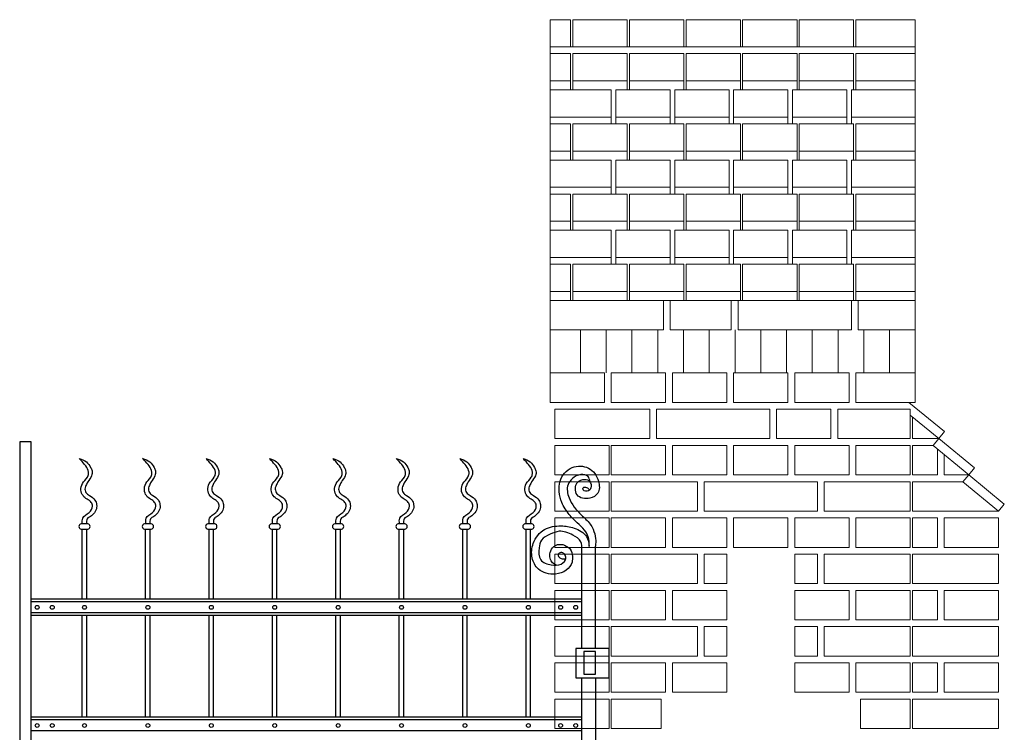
# Model space of a CAD drawing. Header units: millimetres. Extents: x 6567289036 to 6568990308, y 5976640423 to 5977332400.
# Tile 310 of 334: x 6568941256 to 6568943430, y 5976947176 to 5976948750. Entities that reach past the tile are written whole.
import ezdxf

# ---------------------------------------------------------------- set-up
doc = ezdxf.new("R2010")
doc.units = ezdxf.units.MM
doc.layers.add('INWENTARYZACJA', color=7, linetype='Continuous', lineweight=13)

# ---------------------------------------------------------------- blocks, each defined once
blk = doc.blocks.new('A$C69A255E0')
for p, q in [((-4545.6, 2928.1), (-4570.6, 2928.1)), ((-4570.6, 2928.1), (-4570.6, 0)), ((-4545.6, 0), (-4545.6, 2928.1)), ((-4420, 2747), (-4435, 2747)), ((-4280, 2747), (-4295, 2747)), ((-4140, 2747), (-4155, 2747)), ((-4000, 2747), (-4015, 2747)), ((-3860, 2747), (-3875, 2747)), ((-3720, 2747), (-3735, 2747)), ((-3580, 2747), (-3595, 2747)), ((-3440, 2747), (-3455, 2747)), ((-4435, 2735), (-4420, 2735)), ((-4432.5, 2580.7), (-4432.5, 2735)), ((-4422.5, 2580.7), (-4422.5, 2735)), ((-4295, 2735), (-4280, 2735)), ((-4292.5, 2580.7), (-4292.5, 2735)), ((-4282.5, 2580.7), (-4282.5, 2735)), ((-4155, 2735), (-4140, 2735)), ((-4152.5, 2580.7), (-4152.5, 2735)), ((-4142.5, 2580.7), (-4142.5, 2735)), ((-4015, 2735), (-4000, 2735)), ((-4012.5, 2580.7), (-4012.5, 2735)), ((-4002.5, 2580.7), (-4002.5, 2735)), ((-3875, 2735), (-3860, 2735)), ((-3872.5, 2580.7), (-3872.5, 2735)), ((-3862.5, 2580.7), (-3862.5, 2735)), ((-3735, 2735), (-3720, 2735)), ((-3732.5, 2580.7), (-3732.5, 2735)), ((-3722.5, 2580.7), (-3722.5, 2735)), ((-3595, 2735), (-3580, 2735)), ((-3592.5, 2580.7), (-3592.5, 2735)), ((-3582.5, 2580.7), (-3582.5, 2735)), ((-3455, 2735), (-3440, 2735)), ((-3452.5, 2580.7), (-3452.5, 2735)), ((-3442.5, 2580.7), (-3442.5, 2735)), ((-3299.4, 2471.3), (-3299.4, 2697.7)), ((-3329.4, 2471.3), (-3329.4, 2690.1)), ((-3329.4, 2580.7), (-4545.6, 2580.7)), ((-3329.4, 2574.7), (-4545.6, 2574.7)), ((-3329.4, 2550.5), (-4545.6, 2550.5)), ((-3329.4, 2544.5), (-4545.6, 2544.5)), ((-4432.5, 2319.8), (-4432.5, 2544.5)), ((-4422.5, 2319.8), (-4422.5, 2544.5)), ((-4292.5, 2319.8), (-4292.5, 2544.5)), ((-4282.5, 2319.8), (-4282.5, 2544.5)), ((-4152.5, 2319.8), (-4152.5, 2544.5)), ((-4142.5, 2319.8), (-4142.5, 2544.5)), ((-4012.5, 2319.8), (-4012.5, 2544.5)), ((-4002.5, 2319.8), (-4002.5, 2544.5)), ((-3872.5, 2319.8), (-3872.5, 2544.5)), ((-3862.5, 2319.8), (-3862.5, 2544.5)), ((-3732.5, 2319.8), (-3732.5, 2544.5)), ((-3722.5, 2319.8), (-3722.5, 2544.5)), ((-3592.5, 2319.8), (-3592.5, 2544.5)), ((-3582.5, 2319.8), (-3582.5, 2544.5)), ((-3452.5, 2319.8), (-3452.5, 2544.5)), ((-3442.5, 2319.8), (-3442.5, 2544.5)), ((-3342.4, 2471.3), (-3342.4, 2406.8)), ((-3299.4, 2471.3), (-3329.4, 2471.3)), ((-3325, 2465.1), (-3325, 2415.1)), ((-3299.4, 2465.1), (-3325, 2465.1)), ((-3269.4, 2471.3), (-3299.4, 2471.3)), ((-3299.4, 2415.1), (-3299.4, 2465.1)), ((-3269.4, 2406.8), (-3269.4, 2471.3)), ((-3325, 2415.1), (-3299.4, 2415.1)), ((-3342.4, 2406.8), (-3329.4, 2406.8)), ((-3329.4, 2406.8), (-3299.4, 2406.8)), ((-3329.4, 0), (-3329.4, 2406.8)), ((-3299.4, 2406.8), (-3299.4, 0)), ((-3299.4, 2406.8), (-3269.4, 2406.8)), ((-3329.4, 2319.8), (-4545.6, 2319.8)), ((-3329.4, 2313.8), (-4545.6, 2313.8)), ((-3329.4, 2289.6), (-4545.6, 2289.6))]:
    blk.add_line(p, q)
blk.add_lwpolyline([(-3329.4, 2471.3), (-3342.4, 2471.3)])
for centre in [(-4532, 2562.6), (-4498.7, 2562.6), (-4427.5, 2562.6), (-4287.5, 2562.6), (-4147.5, 2562.6), (-4007.5, 2562.6), (-3867.5, 2562.6), (-3727.5, 2562.6), (-3587.5, 2562.6), (-3447.5, 2562.6), (-3376.3, 2562.6), (-3343, 2562.6), (-4532, 2301.7), (-4498.7, 2301.7), (-4427.5, 2301.7), (-4287.5, 2301.7), (-4147.5, 2301.7), (-4007.5, 2301.7), (-3867.5, 2301.7), (-3727.5, 2301.7), (-3587.5, 2301.7), (-3447.5, 2301.7), (-3376.3, 2301.7), (-3343, 2301.7)]:
    blk.add_circle(centre, 4.25)
for centre, start, end in [((-4433.9, 2741), 100.1273, 259.8727), ((-4421.1, 2741), 280.1273, 79.8727), ((-4293.9, 2741), 100.1273, 259.8727), ((-4281.1, 2741), 280.1273, 79.8727), ((-4153.9, 2741), 100.1273, 259.8727), ((-4141.1, 2741), 280.1273, 79.8727), ((-4013.9, 2741), 100.1273, 259.8727), ((-4001.1, 2741), 280.1273, 79.8727), ((-3873.9, 2741), 100.1273, 259.8727), ((-3861.1, 2741), 280.1273, 79.8727), ((-3733.9, 2741), 100.1273, 259.8727), ((-3721.1, 2741), 280.1273, 79.8727), ((-3593.9, 2741), 100.1273, 259.8727), ((-3581.1, 2741), 280.1273, 79.8727), ((-3453.9, 2741), 100.1273, 259.8727), ((-3441.1, 2741), 280.1273, 79.8727)]:
    blk.add_arc(centre, 6.09, start, end)
for points in [[(-4432.1, 2747), (-4431.4, 2759.3), (-4417.2, 2772.2), (-4410, 2785.8), (-4412.6, 2794.2), (-4421.7, 2801.3), (-4430.8, 2809.1), (-4435.3, 2821.4), (-4432.1, 2835.6), (-4421.1, 2849.9), (-4418.5, 2857.6), (-4422.4, 2871.2), (-4432.7, 2884.2), (-4439.2, 2891.3)], [(-4292.1, 2747), (-4291.4, 2759.3), (-4277.2, 2772.2), (-4270, 2785.8), (-4272.6, 2794.2), (-4281.7, 2801.3), (-4290.8, 2809.1), (-4295.3, 2821.4), (-4292.1, 2835.6), (-4281.1, 2849.9), (-4278.5, 2857.6), (-4282.4, 2871.2), (-4292.7, 2884.2), (-4299.2, 2891.3)], [(-4152.1, 2747), (-4151.4, 2759.3), (-4137.2, 2772.2), (-4130, 2785.8), (-4132.6, 2794.2), (-4141.7, 2801.3), (-4150.8, 2809.1), (-4155.3, 2821.4), (-4152.1, 2835.6), (-4141.1, 2849.9), (-4138.5, 2857.6), (-4142.4, 2871.2), (-4152.7, 2884.2), (-4159.2, 2891.3)], [(-4012.1, 2747), (-4011.4, 2759.3), (-3997.2, 2772.2), (-3990, 2785.8), (-3992.6, 2794.2), (-4001.7, 2801.3), (-4010.8, 2809.1), (-4015.3, 2821.4), (-4012.1, 2835.6), (-4001.1, 2849.9), (-3998.5, 2857.6), (-4002.4, 2871.2), (-4012.7, 2884.2), (-4019.2, 2891.3)], [(-3872.1, 2747), (-3871.4, 2759.3), (-3857.2, 2772.2), (-3850, 2785.8), (-3852.6, 2794.2), (-3861.7, 2801.3), (-3870.8, 2809.1), (-3875.3, 2821.4), (-3872.1, 2835.6), (-3861.1, 2849.9), (-3858.5, 2857.6), (-3862.4, 2871.2), (-3872.7, 2884.2), (-3879.2, 2891.3)], [(-3732.1, 2747), (-3731.4, 2759.3), (-3717.2, 2772.2), (-3710, 2785.8), (-3712.6, 2794.2), (-3721.7, 2801.3), (-3730.8, 2809.1), (-3735.3, 2821.4), (-3732.1, 2835.6), (-3721.1, 2849.9), (-3718.5, 2857.6), (-3722.4, 2871.2), (-3732.7, 2884.2), (-3739.2, 2891.3)], [(-3592.1, 2747), (-3591.4, 2759.3), (-3577.2, 2772.2), (-3570, 2785.8), (-3572.6, 2794.2), (-3581.7, 2801.3), (-3590.8, 2809.1), (-3595.3, 2821.4), (-3592.1, 2835.6), (-3581.1, 2849.9), (-3578.5, 2857.6), (-3582.4, 2871.2), (-3592.7, 2884.2), (-3599.2, 2891.3)], [(-3452.1, 2747), (-3451.4, 2759.3), (-3437.2, 2772.2), (-3430, 2785.8), (-3432.6, 2794.2), (-3441.7, 2801.3), (-3450.8, 2809.1), (-3455.3, 2821.4), (-3452.1, 2835.6), (-3441.1, 2849.9), (-3438.5, 2857.6), (-3442.4, 2871.2), (-3452.7, 2884.2), (-3459.2, 2891.3)], [(-3313.1, 2697.1), (-3315.2, 2718), (-3323.3, 2732.9), (-3339.8, 2749), (-3357.1, 2767.5), (-3373.9, 2794.3), (-3379.5, 2818), (-3377.5, 2841.1), (-3350.7, 2871.1), (-3314.9, 2869.9), (-3292.7, 2841.3), (-3294.5, 2814.4), (-3311.9, 2803.7), (-3339.9, 2810.8), (-3343.5, 2825.5), (-3339.5, 2838.1), (-3322.5, 2844.9), (-3312.2, 2840.7), (-3309.4, 2826.2), (-3314.7, 2819.7), (-3326.7, 2822.2), (-3326.7, 2826.5), (-3319.3, 2827.2), (-3312.2, 2821.8)], [(-3311.4, 2839.8), (-3315.8, 2851.4), (-3331.9, 2855.5), (-3350.3, 2846.9), (-3360, 2833.4), (-3357.8, 2804.6), (-3330.4, 2766.3), (-3311.2, 2746.5), (-3304.7, 2735.3), (-3299.1, 2714.4), (-3299.4, 2697.7)], [(-3385.7, 2655.4), (-3394, 2661), (-3399.4, 2670.8), (-3399.4, 2683.8), (-3391.5, 2696.8), (-3379.9, 2701.6), (-3363.9, 2697.9), (-3354.9, 2690.9), (-3350.1, 2675.3), (-3351.2, 2662.3), (-3364.2, 2644.5), (-3387.6, 2636), (-3425.5, 2647.1), (-3439, 2671.7), (-3436.7, 2703.7), (-3411.7, 2734.6), (-3375.5, 2742.3), (-3346.3, 2737.6), (-3319, 2718.6), (-3313.1, 2697.1)], [(-3329.4, 2690.1), (-3331.8, 2707.3), (-3349.6, 2722.1), (-3379.3, 2730.4), (-3399.5, 2723.9), (-3418.5, 2710.8), (-3423.8, 2693.7), (-3420.2, 2667.6), (-3397.1, 2656.3), (-3375.1, 2658.1), (-3364.5, 2671.1), (-3368, 2680), (-3375.7, 2683.6), (-3381.7, 2678.8), (-3378.1, 2671.7), (-3366.8, 2669.9), (-3363.9, 2670.5)]]:
    blk.add_spline(points, degree=3)
for points in [[(-4439.2, 2891.3), (-4433.5, 2889.4), (-4422.7, 2885.7), (-4415, 2873.7), (-4409.8, 2863.2), (-4411.3, 2850.7), (-4419.8, 2841.9), (-4423.9, 2832.6), (-4427.3, 2825), (-4425.3, 2815.1), (-4414.7, 2808.5), (-4404.2, 2801.5), (-4399.9, 2788.7), (-4401.1, 2776.1), (-4409.5, 2766.8), (-4415.9, 2761.8), (-4421.1, 2759.6), (-4423.1, 2755.3), (-4423, 2750.7), (-4423, 2747.8), (-4423, 2747)], [(-4299.2, 2891.3), (-4293.5, 2889.4), (-4282.7, 2885.7), (-4275, 2873.7), (-4269.8, 2863.2), (-4271.3, 2850.7), (-4279.8, 2841.9), (-4283.9, 2832.6), (-4287.3, 2825), (-4285.3, 2815.1), (-4274.7, 2808.5), (-4264.2, 2801.5), (-4259.9, 2788.7), (-4261.1, 2776.1), (-4269.5, 2766.8), (-4275.9, 2761.8), (-4281.1, 2759.6), (-4283.1, 2755.3), (-4283, 2750.7), (-4283, 2747.8), (-4283, 2747)], [(-4159.2, 2891.3), (-4153.5, 2889.4), (-4142.7, 2885.7), (-4135, 2873.7), (-4129.8, 2863.2), (-4131.3, 2850.7), (-4139.8, 2841.9), (-4143.9, 2832.6), (-4147.3, 2825), (-4145.3, 2815.1), (-4134.7, 2808.5), (-4124.2, 2801.5), (-4119.9, 2788.7), (-4121.1, 2776.1), (-4129.5, 2766.8), (-4135.9, 2761.8), (-4141.1, 2759.6), (-4143.1, 2755.3), (-4143, 2750.7), (-4143, 2747.8), (-4143, 2747)], [(-4019.2, 2891.3), (-4013.5, 2889.4), (-4002.7, 2885.7), (-3995, 2873.7), (-3989.8, 2863.2), (-3991.3, 2850.7), (-3999.8, 2841.9), (-4003.9, 2832.6), (-4007.3, 2825), (-4005.3, 2815.1), (-3994.7, 2808.5), (-3984.2, 2801.5), (-3979.9, 2788.7), (-3981.1, 2776.1), (-3989.5, 2766.8), (-3995.9, 2761.8), (-4001.1, 2759.6), (-4003.1, 2755.3), (-4003, 2750.7), (-4003, 2747.8), (-4003, 2747)], [(-3879.2, 2891.3), (-3873.5, 2889.4), (-3862.7, 2885.7), (-3855, 2873.7), (-3849.8, 2863.2), (-3851.3, 2850.7), (-3859.8, 2841.9), (-3863.9, 2832.6), (-3867.3, 2825), (-3865.3, 2815.1), (-3854.7, 2808.5), (-3844.2, 2801.5), (-3839.9, 2788.7), (-3841.1, 2776.1), (-3849.5, 2766.8), (-3855.9, 2761.8), (-3861.1, 2759.6), (-3863.1, 2755.3), (-3863, 2750.7), (-3863, 2747.8), (-3863, 2747)], [(-3739.2, 2891.3), (-3733.5, 2889.4), (-3722.7, 2885.7), (-3715, 2873.7), (-3709.8, 2863.2), (-3711.3, 2850.7), (-3719.8, 2841.9), (-3723.9, 2832.6), (-3727.3, 2825), (-3725.3, 2815.1), (-3714.7, 2808.5), (-3704.2, 2801.5), (-3699.9, 2788.7), (-3701.1, 2776.1), (-3709.5, 2766.8), (-3715.9, 2761.8), (-3721.1, 2759.6), (-3723.1, 2755.3), (-3723, 2750.7), (-3723, 2747.8), (-3723, 2747)], [(-3599.2, 2891.3), (-3593.5, 2889.4), (-3582.7, 2885.7), (-3575, 2873.7), (-3569.8, 2863.2), (-3571.3, 2850.7), (-3579.8, 2841.9), (-3583.9, 2832.6), (-3587.3, 2825), (-3585.3, 2815.1), (-3574.7, 2808.5), (-3564.2, 2801.5), (-3559.9, 2788.7), (-3561.1, 2776.1), (-3569.5, 2766.8), (-3575.9, 2761.8), (-3581.1, 2759.6), (-3583.1, 2755.3), (-3583, 2750.7), (-3583, 2747.8), (-3583, 2747)], [(-3459.2, 2891.3), (-3453.5, 2889.4), (-3442.7, 2885.7), (-3435, 2873.7), (-3429.8, 2863.2), (-3431.3, 2850.7), (-3439.8, 2841.9), (-3443.9, 2832.6), (-3447.3, 2825), (-3445.3, 2815.1), (-3434.7, 2808.5), (-3424.2, 2801.5), (-3419.9, 2788.7), (-3421.1, 2776.1), (-3429.5, 2766.8), (-3435.9, 2761.8), (-3441.1, 2759.6), (-3443.1, 2755.3), (-3443, 2750.7), (-3443, 2747.8), (-3443, 2747)]]:
    blk.add_open_spline(points, degree=3, knots=[0, 0, 0, 0, 17.470259, 33.081072, 41.058634, 52.341464, 68.027004, 76.568678, 82.769518, 92.906434, 103.214418, 119.012863, 129.583473, 142.175527, 154.943932, 165.579894, 166.72297, 171.54296, 178.2025, 180.477722, 180.477722, 180.477722, 180.477722])

msp = doc.modelspace()

# ---------------------------------------------------------------- linework, layer by layer
at = {"layer": 'INWENTARYZACJA'}
for p, q in [((6568943233.284422, 5976948749.54248), (6568943233.284422, 5976947969.54248)), ((6568942427.034422, 5976948129.54248), (6568942427.034422, 5976948689.54248)), ((6568943233.284422, 5976948689.54248), (6568942437.034422, 5976948689.54248)), ((6568942472.034422, 5976948614.54248), (6568942472.034422, 5976948594.54248)), ((6568942477.034422, 5976948614.54248), (6568942477.034422, 5976948594.54248)), ((6568942597.034422, 5976948614.54248), (6568942597.034422, 5976948594.54248)), ((6568942602.034422, 5976948614.54248), (6568942602.034422, 5976948594.54248)), ((6568942722.034422, 5976948614.54248), (6568942722.034422, 5976948594.54248)), ((6568942727.034422, 5976948614.54248), (6568942727.034422, 5976948594.54248)), ((6568942847.034422, 5976948614.54248), (6568942847.034422, 5976948594.54248)), ((6568942852.034422, 5976948614.54248), (6568942852.034422, 5976948594.54248)), ((6568942972.034422, 5976948614.54248), (6568942972.034422, 5976948594.54248)), ((6568942977.034422, 5976948614.54248), (6568942977.034422, 5976948594.54248)), ((6568943097.034422, 5976948614.54248), (6568943097.034422, 5976948594.54248)), ((6568943102.034422, 5976948614.54248), (6568943102.034422, 5976948594.54248)), ((6568942562.034422, 5976948534.54248), (6568942562.034422, 5976948519.54248)), ((6568942572.034422, 5976948534.54248), (6568942572.034422, 5976948519.54248)), ((6568942692.034422, 5976948534.54248), (6568942692.034422, 5976948519.54248)), ((6568942702.034422, 5976948534.54248), (6568942702.034422, 5976948519.54248)), ((6568942822.034422, 5976948534.54248), (6568942822.034422, 5976948519.54248)), ((6568942832.034422, 5976948534.54248), (6568942832.034422, 5976948519.54248)), ((6568942952.034422, 5976948534.54248), (6568942952.034422, 5976948519.54248)), ((6568942962.034422, 5976948534.54248), (6568942962.034422, 5976948519.54248)), ((6568943082.034422, 5976948534.54248), (6568943082.034422, 5976948519.54248)), ((6568943092.034422, 5976948534.54248), (6568943092.034422, 5976948519.54248)), ((6568942472.034422, 5976948459.54248), (6568942472.034422, 5976948439.54248)), ((6568942472.034422, 5976948459.54248), (6568942472.034422, 5976948439.54248)), ((6568942477.034422, 5976948459.54248), (6568942477.034422, 5976948439.54248)), ((6568942477.034422, 5976948459.54248), (6568942477.034422, 5976948439.54248)), ((6568942597.034422, 5976948459.54248), (6568942597.034422, 5976948439.54248)), ((6568942597.034422, 5976948459.54248), (6568942597.034422, 5976948439.54248)), ((6568942602.034422, 5976948459.54248), (6568942602.034422, 5976948439.54248)), ((6568942602.034422, 5976948459.54248), (6568942602.034422, 5976948439.54248)), ((6568942722.034422, 5976948459.54248), (6568942722.034422, 5976948439.54248)), ((6568942722.034422, 5976948459.54248), (6568942722.034422, 5976948439.54248)), ((6568942727.034422, 5976948459.54248), (6568942727.034422, 5976948439.54248)), ((6568942727.034422, 5976948459.54248), (6568942727.034422, 5976948439.54248)), ((6568942847.034422, 5976948459.54248), (6568942847.034422, 5976948439.54248)), ((6568942847.034422, 5976948459.54248), (6568942847.034422, 5976948439.54248)), ((6568942852.034422, 5976948459.54248), (6568942852.034422, 5976948439.54248)), ((6568942852.034422, 5976948459.54248), (6568942852.034422, 5976948439.54248)), ((6568942972.034422, 5976948459.54248), (6568942972.034422, 5976948439.54248)), ((6568942972.034422, 5976948459.54248), (6568942972.034422, 5976948439.54248)), ((6568942977.034422, 5976948459.54248), (6568942977.034422, 5976948439.54248)), ((6568942977.034422, 5976948459.54248), (6568942977.034422, 5976948439.54248)), ((6568943097.034422, 5976948459.54248), (6568943097.034422, 5976948439.54248)), ((6568943097.034422, 5976948459.54248), (6568943097.034422, 5976948439.54248)), ((6568943102.034422, 5976948459.54248), (6568943102.034422, 5976948439.54248)), ((6568943102.034422, 5976948459.54248), (6568943102.034422, 5976948439.54248)), ((6568942562.034422, 5976948379.54248), (6568942562.034422, 5976948364.54248)), ((6568942562.034422, 5976948379.54248), (6568942562.034422, 5976948364.54248)), ((6568942572.034422, 5976948379.54248), (6568942572.034422, 5976948364.54248)), ((6568942572.034422, 5976948379.54248), (6568942572.034422, 5976948364.54248)), ((6568942692.034422, 5976948379.54248), (6568942692.034422, 5976948364.54248)), ((6568942692.034422, 5976948379.54248), (6568942692.034422, 5976948364.54248)), ((6568942702.034422, 5976948379.54248), (6568942702.034422, 5976948364.54248)), ((6568942702.034422, 5976948379.54248), (6568942702.034422, 5976948364.54248)), ((6568942822.034422, 5976948379.54248), (6568942822.034422, 5976948364.54248)), ((6568942822.034422, 5976948379.54248), (6568942822.034422, 5976948364.54248)), ((6568942832.034422, 5976948379.54248), (6568942832.034422, 5976948364.54248)), ((6568942832.034422, 5976948379.54248), (6568942832.034422, 5976948364.54248)), ((6568942952.034422, 5976948379.54248), (6568942952.034422, 5976948364.54248)), ((6568942952.034422, 5976948379.54248), (6568942952.034422, 5976948364.54248)), ((6568942962.034422, 5976948379.54248), (6568942962.034422, 5976948364.54248)), ((6568942962.034422, 5976948379.54248), (6568942962.034422, 5976948364.54248)), ((6568943082.034422, 5976948379.54248), (6568943082.034422, 5976948364.54248)), ((6568943082.034422, 5976948379.54248), (6568943082.034422, 5976948364.54248)), ((6568943092.034422, 5976948379.54248), (6568943092.034422, 5976948364.54248)), ((6568943092.034422, 5976948379.54248), (6568943092.034422, 5976948364.54248)), ((6568942472.034422, 5976948304.54248), (6568942472.034422, 5976948284.54248)), ((6568942477.034422, 5976948304.54248), (6568942477.034422, 5976948284.54248)), ((6568942597.034422, 5976948304.54248), (6568942597.034422, 5976948284.54248)), ((6568942602.034422, 5976948304.54248), (6568942602.034422, 5976948284.54248)), ((6568942722.034422, 5976948304.54248), (6568942722.034422, 5976948284.54248)), ((6568942727.034422, 5976948304.54248), (6568942727.034422, 5976948284.54248)), ((6568942847.034422, 5976948304.54248), (6568942847.034422, 5976948284.54248)), ((6568942852.034422, 5976948304.54248), (6568942852.034422, 5976948284.54248)), ((6568942972.034422, 5976948304.54248), (6568942972.034422, 5976948284.54248)), ((6568942977.034422, 5976948304.54248), (6568942977.034422, 5976948284.54248)), ((6568943097.034422, 5976948304.54248), (6568943097.034422, 5976948284.54248)), ((6568943102.034422, 5976948304.54248), (6568943102.034422, 5976948284.54248)), ((6568942562.034422, 5976948224.54248), (6568942562.034422, 5976948209.54248)), ((6568942572.034422, 5976948224.54248), (6568942572.034422, 5976948209.54248)), ((6568942692.034422, 5976948224.54248), (6568942692.034422, 5976948209.54248)), ((6568942702.034422, 5976948224.54248), (6568942702.034422, 5976948209.54248)), ((6568942822.034422, 5976948224.54248), (6568942822.034422, 5976948209.54248)), ((6568942832.034422, 5976948224.54248), (6568942832.034422, 5976948209.54248)), ((6568942952.034422, 5976948224.54248), (6568942952.034422, 5976948209.54248)), ((6568942962.034422, 5976948224.54248), (6568942962.034422, 5976948209.54248)), ((6568943082.034422, 5976948224.54248), (6568943082.034422, 5976948209.54248)), ((6568943092.034422, 5976948224.54248), (6568943092.034422, 5976948209.54248)), ((6568942437.034422, 5976948129.54248), (6568943233.284422, 5976948129.54248)), ((6568942472.034422, 5976948149.54248), (6568942472.034422, 5976948129.54248)), ((6568942477.034422, 5976948149.54248), (6568942477.034422, 5976948129.54248)), ((6568942597.034422, 5976948149.54248), (6568942597.034422, 5976948129.54248)), ((6568942602.034422, 5976948149.54248), (6568942602.034422, 5976948129.54248)), ((6568942722.034422, 5976948149.54248), (6568942722.034422, 5976948129.54248)), ((6568942727.034422, 5976948149.54248), (6568942727.034422, 5976948129.54248)), ((6568942847.034422, 5976948149.54248), (6568942847.034422, 5976948129.54248)), ((6568942852.034422, 5976948149.54248), (6568942852.034422, 5976948129.54248)), ((6568942972.034422, 5976948149.54248), (6568942972.034422, 5976948129.54248)), ((6568942977.034422, 5976948149.54248), (6568942977.034422, 5976948129.54248)), ((6568943097.034422, 5976948149.54248), (6568943097.034422, 5976948129.54248)), ((6568943102.034422, 5976948149.54248), (6568943102.034422, 5976948129.54248)), ((6568942427.034422, 5976947969.54248), (6568942427.034422, 5976948064.54248)), ((6568942493.909422, 5976948064.54248), (6568942493.909422, 5976947969.54248)), ((6568942550.784422, 5976948064.54248), (6568942550.784422, 5976947969.54248)), ((6568942607.659422, 5976948064.54248), (6568942607.659422, 5976947969.54248)), ((6568942664.534422, 5976948064.54248), (6568942664.534422, 5976947969.54248)), ((6568942721.409422, 5976948064.54248), (6568942721.409422, 5976947969.54248)), ((6568942778.284422, 5976948064.54248), (6568942778.284422, 5976947969.54248)), ((6568942835.159422, 5976948064.54248), (6568942835.159422, 5976947969.54248)), ((6568942892.034422, 5976947969.54248), (6568942892.034422, 5976948064.54248)), ((6568942948.909422, 5976948064.54248), (6568942948.909422, 5976947969.54248)), ((6568943005.784422, 5976948064.54248), (6568943005.784422, 5976947969.54248)), ((6568943062.659422, 5976948064.54248), (6568943062.659422, 5976947969.54248)), ((6568943119.534422, 5976948064.54248), (6568943119.534422, 5976947969.54248)), ((6568943176.409422, 5976948064.54248), (6568943176.409422, 5976947969.54248)), ((6568943297.780746, 5976947840.003947), (6568943219.124409, 5976947904.54248)), ((6568943285.094413, 5976947824.54248), (6568943222.034422, 5976947876.284011)), ((6568943285.094413, 5976947824.54248), (6568943297.780746, 5976947840.003947)), ((6568943297.780746, 5976947840.003947), (6568943297.780746, 5976947840.003947)), ((6568943285.094413, 5976947824.54248), (6568943272.408081, 5976947809.081012)), ((6568943351.064418, 5976947744.54248), (6568943272.408081, 5976947809.081012)), ((6568943363.75075, 5976947760.003947), (6568943285.094413, 5976947824.54248)), ((6568943351.064418, 5976947744.54248), (6568943363.75075, 5976947760.003947)), ((6568943351.064418, 5976947744.54248), (6568943338.378085, 5976947729.081012)), ((6568943351.064418, 5976947744.54248), (6568943429.720754, 5976947680.003947)), ((6568943417.034422, 5976947664.54248), (6568943338.378085, 5976947729.081012)), ((6568943417.034422, 5976947664.54248), (6568943429.720754, 5976947680.003947))]:
    msp.add_line(p, q, dxfattribs=at)
for points in [[(6568942472.034422, 5976948689.54248), (6568942472.034422, 5976948749.54248), (6568942427.034422, 5976948749.54248), (6568942427.034422, 5976948689.54248), (6568942472.034422, 5976948689.54248)], [(6568942597.034422, 5976948689.54248), (6568942597.034422, 5976948749.54248), (6568942477.034422, 5976948749.54248), (6568942477.034422, 5976948689.54248), (6568942597.034422, 5976948689.54248)], [(6568942722.034422, 5976948689.54248), (6568942722.034422, 5976948749.54248), (6568942602.034422, 5976948749.54248), (6568942602.034422, 5976948689.54248), (6568942722.034422, 5976948689.54248)], [(6568942847.034422, 5976948689.54248), (6568942847.034422, 5976948749.54248), (6568942727.034422, 5976948749.54248), (6568942727.034422, 5976948689.54248), (6568942847.034422, 5976948689.54248)], [(6568942972.034422, 5976948689.54248), (6568942972.034422, 5976948749.54248), (6568942852.034422, 5976948749.54248), (6568942852.034422, 5976948689.54248), (6568942972.034422, 5976948689.54248)], [(6568943097.034422, 5976948689.54248), (6568943097.034422, 5976948749.54248), (6568942977.034422, 5976948749.54248), (6568942977.034422, 5976948689.54248), (6568943097.034422, 5976948689.54248)], [(6568943233.284422, 5976948689.54248), (6568943233.284422, 5976948749.54248), (6568943102.034422, 5976948749.54248), (6568943102.034422, 5976948689.54248), (6568943222.034422, 5976948689.54248)], [(6568942472.034422, 5976948614.54248), (6568942472.034422, 5976948674.54248), (6568942427.034422, 5976948674.54248), (6568942427.034422, 5976948614.54248), (6568942472.034422, 5976948614.54248)], [(6568942597.034422, 5976948614.54248), (6568942597.034422, 5976948674.54248), (6568942477.034422, 5976948674.54248), (6568942477.034422, 5976948614.54248), (6568942597.034422, 5976948614.54248)], [(6568942722.034422, 5976948614.54248), (6568942722.034422, 5976948674.54248), (6568942602.034422, 5976948674.54248), (6568942602.034422, 5976948614.54248), (6568942722.034422, 5976948614.54248)], [(6568942847.034422, 5976948614.54248), (6568942847.034422, 5976948674.54248), (6568942727.034422, 5976948674.54248), (6568942727.034422, 5976948614.54248), (6568942847.034422, 5976948614.54248)], [(6568942972.034422, 5976948614.54248), (6568942972.034422, 5976948674.54248), (6568942852.034422, 5976948674.54248), (6568942852.034422, 5976948614.54248), (6568942972.034422, 5976948614.54248)], [(6568943097.034422, 5976948614.54248), (6568943097.034422, 5976948674.54248), (6568942977.034422, 5976948674.54248), (6568942977.034422, 5976948614.54248), (6568943097.034422, 5976948614.54248)], [(6568943233.284422, 5976948614.54248), (6568943233.284422, 5976948674.54248), (6568943102.034422, 5976948674.54248), (6568943102.034422, 5976948614.54248), (6568943233.284422, 5976948614.54248)], [(6568942562.034422, 5976948534.54248), (6568942562.034422, 5976948594.54248), (6568942427.034422, 5976948594.54248), (6568942427.034422, 5976948534.54248), (6568942562.034422, 5976948534.54248)], [(6568942692.034422, 5976948534.54248), (6568942692.034422, 5976948594.54248), (6568942572.034422, 5976948594.54248), (6568942572.034422, 5976948534.54248), (6568942692.034422, 5976948534.54248)], [(6568942822.034422, 5976948534.54248), (6568942822.034422, 5976948594.54248), (6568942702.034422, 5976948594.54248), (6568942702.034422, 5976948534.54248), (6568942822.034422, 5976948534.54248)], [(6568942952.034422, 5976948534.54248), (6568942952.034422, 5976948594.54248), (6568942832.034422, 5976948594.54248), (6568942832.034422, 5976948534.54248), (6568942952.034422, 5976948534.54248)], [(6568943082.034422, 5976948534.54248), (6568943082.034422, 5976948594.54248), (6568942962.034422, 5976948594.54248), (6568942962.034422, 5976948534.54248), (6568943082.034422, 5976948534.54248)], [(6568943233.284422, 5976948534.54248), (6568943233.284422, 5976948594.54248), (6568943092.034422, 5976948594.54248), (6568943092.034422, 5976948534.54248), (6568943233.284422, 5976948534.54248)], [(6568942472.034422, 5976948459.54248), (6568942472.034422, 5976948519.54248), (6568942427.034422, 5976948519.54248), (6568942427.034422, 5976948459.54248), (6568942472.034422, 5976948459.54248)], [(6568942597.034422, 5976948459.54248), (6568942597.034422, 5976948519.54248), (6568942477.034422, 5976948519.54248), (6568942477.034422, 5976948459.54248), (6568942597.034422, 5976948459.54248)], [(6568942722.034422, 5976948459.54248), (6568942722.034422, 5976948519.54248), (6568942602.034422, 5976948519.54248), (6568942602.034422, 5976948459.54248), (6568942722.034422, 5976948459.54248)], [(6568942847.034422, 5976948459.54248), (6568942847.034422, 5976948519.54248), (6568942727.034422, 5976948519.54248), (6568942727.034422, 5976948459.54248), (6568942847.034422, 5976948459.54248)], [(6568942972.034422, 5976948459.54248), (6568942972.034422, 5976948519.54248), (6568942852.034422, 5976948519.54248), (6568942852.034422, 5976948459.54248), (6568942972.034422, 5976948459.54248)], [(6568943097.034422, 5976948459.54248), (6568943097.034422, 5976948519.54248), (6568942977.034422, 5976948519.54248), (6568942977.034422, 5976948459.54248), (6568943097.034422, 5976948459.54248)], [(6568943233.284422, 5976948459.54248), (6568943233.284422, 5976948519.54248), (6568943102.034422, 5976948519.54248), (6568943102.034422, 5976948459.54248), (6568943233.284422, 5976948459.54248)], [(6568942562.034422, 5976948379.54248), (6568942562.034422, 5976948439.54248), (6568942427.034422, 5976948439.54248), (6568942427.034422, 5976948379.54248), (6568942562.034422, 5976948379.54248)], [(6568942692.034422, 5976948379.54248), (6568942692.034422, 5976948439.54248), (6568942572.034422, 5976948439.54248), (6568942572.034422, 5976948379.54248), (6568942692.034422, 5976948379.54248)], [(6568942822.034422, 5976948379.54248), (6568942822.034422, 5976948439.54248), (6568942702.034422, 5976948439.54248), (6568942702.034422, 5976948379.54248), (6568942822.034422, 5976948379.54248)], [(6568942952.034422, 5976948379.54248), (6568942952.034422, 5976948439.54248), (6568942832.034422, 5976948439.54248), (6568942832.034422, 5976948379.54248), (6568942952.034422, 5976948379.54248)], [(6568943082.034422, 5976948379.54248), (6568943082.034422, 5976948439.54248), (6568942962.034422, 5976948439.54248), (6568942962.034422, 5976948379.54248), (6568943082.034422, 5976948379.54248)], [(6568943233.284422, 5976948379.54248), (6568943233.284422, 5976948439.54248), (6568943092.034422, 5976948439.54248), (6568943092.034422, 5976948379.54248), (6568943233.284422, 5976948379.54248)], [(6568942472.034422, 5976948304.54248), (6568942472.034422, 5976948364.54248), (6568942427.034422, 5976948364.54248), (6568942427.034422, 5976948304.54248), (6568942472.034422, 5976948304.54248)], [(6568942597.034422, 5976948304.54248), (6568942597.034422, 5976948364.54248), (6568942477.034422, 5976948364.54248), (6568942477.034422, 5976948304.54248), (6568942597.034422, 5976948304.54248)], [(6568942722.034422, 5976948304.54248), (6568942722.034422, 5976948364.54248), (6568942602.034422, 5976948364.54248), (6568942602.034422, 5976948304.54248), (6568942722.034422, 5976948304.54248)], [(6568942847.034422, 5976948304.54248), (6568942847.034422, 5976948364.54248), (6568942727.034422, 5976948364.54248), (6568942727.034422, 5976948304.54248), (6568942847.034422, 5976948304.54248)], [(6568942972.034422, 5976948304.54248), (6568942972.034422, 5976948364.54248), (6568942852.034422, 5976948364.54248), (6568942852.034422, 5976948304.54248), (6568942972.034422, 5976948304.54248)], [(6568943097.034422, 5976948304.54248), (6568943097.034422, 5976948364.54248), (6568942977.034422, 5976948364.54248), (6568942977.034422, 5976948304.54248), (6568943097.034422, 5976948304.54248)], [(6568943233.284422, 5976948304.54248), (6568943233.284422, 5976948364.54248), (6568943102.034422, 5976948364.54248), (6568943102.034422, 5976948304.54248), (6568943233.284422, 5976948304.54248)], [(6568942562.034422, 5976948224.54248), (6568942562.034422, 5976948284.54248), (6568942427.034422, 5976948284.54248), (6568942427.034422, 5976948224.54248), (6568942562.034422, 5976948224.54248)], [(6568942692.034422, 5976948224.54248), (6568942692.034422, 5976948284.54248), (6568942572.034422, 5976948284.54248), (6568942572.034422, 5976948224.54248), (6568942692.034422, 5976948224.54248)], [(6568942822.034422, 5976948224.54248), (6568942822.034422, 5976948284.54248), (6568942702.034422, 5976948284.54248), (6568942702.034422, 5976948224.54248), (6568942822.034422, 5976948224.54248)], [(6568942952.034422, 5976948224.54248), (6568942952.034422, 5976948284.54248), (6568942832.034422, 5976948284.54248), (6568942832.034422, 5976948224.54248), (6568942952.034422, 5976948224.54248)], [(6568943082.034422, 5976948224.54248), (6568943082.034422, 5976948284.54248), (6568942962.034422, 5976948284.54248), (6568942962.034422, 5976948224.54248), (6568943082.034422, 5976948224.54248)], [(6568943233.284422, 5976948224.54248), (6568943233.284422, 5976948284.54248), (6568943092.034422, 5976948284.54248), (6568943092.034422, 5976948224.54248), (6568943233.284422, 5976948224.54248)], [(6568942472.034422, 5976948149.54248), (6568942472.034422, 5976948209.54248), (6568942427.034422, 5976948209.54248), (6568942427.034422, 5976948149.54248), (6568942472.034422, 5976948149.54248)], [(6568942597.034422, 5976948149.54248), (6568942597.034422, 5976948209.54248), (6568942477.034422, 5976948209.54248), (6568942477.034422, 5976948149.54248), (6568942597.034422, 5976948149.54248)], [(6568942722.034422, 5976948149.54248), (6568942722.034422, 5976948209.54248), (6568942602.034422, 5976948209.54248), (6568942602.034422, 5976948149.54248), (6568942722.034422, 5976948149.54248)], [(6568942847.034422, 5976948149.54248), (6568942847.034422, 5976948209.54248), (6568942727.034422, 5976948209.54248), (6568942727.034422, 5976948149.54248), (6568942847.034422, 5976948149.54248)], [(6568942972.034422, 5976948149.54248), (6568942972.034422, 5976948209.54248), (6568942852.034422, 5976948209.54248), (6568942852.034422, 5976948149.54248), (6568942972.034422, 5976948149.54248)], [(6568943097.034422, 5976948149.54248), (6568943097.034422, 5976948209.54248), (6568942977.034422, 5976948209.54248), (6568942977.034422, 5976948149.54248), (6568943097.034422, 5976948149.54248)], [(6568943233.284422, 5976948149.54248), (6568943233.284422, 5976948209.54248), (6568943102.034422, 5976948209.54248), (6568943102.034422, 5976948149.54248), (6568943233.284422, 5976948149.54248)], [(6568942677.034422, 5976948064.54248), (6568942427.034422, 5976948064.54248), (6568942427.034422, 5976948129.54248), (6568942677.034422, 5976948129.54248), (6568942677.034422, 5976948064.54248)], [(6568942827.034422, 5976948064.54248), (6568942692.034422, 5976948064.54248), (6568942692.034422, 5976948129.54248), (6568942827.034422, 5976948129.54248), (6568942827.034422, 5976948064.54248)], [(6568943092.034422, 5976948064.54248), (6568942842.034422, 5976948064.54248), (6568942842.034422, 5976948129.54248), (6568943092.034422, 5976948129.54248), (6568943092.034422, 5976948064.54248)], [(6568943233.284422, 5976948064.54248), (6568943107.034422, 5976948064.54248), (6568943107.034422, 5976948129.54248), (6568943233.284422, 5976948129.54248)], [(6568942427.034422, 5976947904.54248), (6568942427.034422, 5976947969.54248), (6568942547.034422, 5976947969.54248), (6568942547.034422, 5976947904.54248), (6568942427.034422, 5976947904.54248)], [(6568942682.034422, 5976947904.54248), (6568942682.034422, 5976947969.54248), (6568942562.034422, 5976947969.54248), (6568942562.034422, 5976947904.54248), (6568942682.034422, 5976947904.54248)], [(6568942817.034422, 5976947904.54248), (6568942817.034422, 5976947969.54248), (6568942697.034422, 5976947969.54248), (6568942697.034422, 5976947904.54248), (6568942817.034422, 5976947904.54248)], [(6568942952.034422, 5976947904.54248), (6568942952.034422, 5976947969.54248), (6568942832.034422, 5976947969.54248), (6568942832.034422, 5976947904.54248), (6568942952.034422, 5976947904.54248)], [(6568943087.034422, 5976947904.54248), (6568943087.034422, 5976947969.54248), (6568942967.034422, 5976947969.54248), (6568942967.034422, 5976947904.54248), (6568943087.034422, 5976947904.54248)], [(6568943233.284422, 5976947904.54248), (6568943233.284422, 5976947969.54248), (6568943102.034422, 5976947969.54248), (6568943102.034422, 5976947904.54248), (6568943233.284422, 5976947904.54248)], [(6568942647.034422, 5976947824.54248), (6568942437.034422, 5976947824.54248), (6568942437.034422, 5976947889.54248), (6568942647.034422, 5976947889.54248), (6568942647.034422, 5976947824.54248)], [(6568942647.034422, 5976947824.54248), (6568942437.034422, 5976947824.54248), (6568942437.034422, 5976947889.54248), (6568942647.034422, 5976947889.54248), (6568942647.034422, 5976947824.54248)], [(6568942912.034422, 5976947824.54248), (6568942662.034422, 5976947824.54248), (6568942662.034422, 5976947889.54248), (6568942912.034422, 5976947889.54248), (6568942912.034422, 5976947824.54248)], [(6568942912.034422, 5976947824.54248), (6568942662.034422, 5976947824.54248), (6568942662.034422, 5976947889.54248), (6568942912.034422, 5976947889.54248), (6568942912.034422, 5976947824.54248)], [(6568943047.034422, 5976947824.54248), (6568943047.034422, 5976947889.54248), (6568942927.034422, 5976947889.54248), (6568942927.034422, 5976947824.54248), (6568943047.034422, 5976947824.54248)], [(6568943047.034422, 5976947824.54248), (6568943047.034422, 5976947889.54248), (6568942927.034422, 5976947889.54248), (6568942927.034422, 5976947824.54248), (6568943047.034422, 5976947824.54248)], [(6568943222.034422, 5976947824.54248), (6568943062.034422, 5976947824.54248), (6568943062.034422, 5976947889.54248), (6568943222.034422, 5976947889.54248), (6568943222.034422, 5976947824.54248)], [(6568943222.034422, 5976947824.54248), (6568943062.034422, 5976947824.54248), (6568943062.034422, 5976947889.54248), (6568943222.034422, 5976947889.54248), (6568943222.034422, 5976947824.54248)], [(6568942437.034422, 5976947744.54248), (6568942437.034422, 5976947809.54248), (6568942557.034422, 5976947809.54248), (6568942557.034422, 5976947744.54248), (6568942437.034422, 5976947744.54248)], [(6568942682.034422, 5976947744.54248), (6568942682.034422, 5976947809.54248), (6568942562.034422, 5976947809.54248), (6568942562.034422, 5976947744.54248), (6568942682.034422, 5976947744.54248)], [(6568942682.034422, 5976947744.54248), (6568942682.034422, 5976947809.54248), (6568942562.034422, 5976947809.54248), (6568942562.034422, 5976947744.54248), (6568942682.034422, 5976947744.54248)], [(6568942817.034422, 5976947744.54248), (6568942817.034422, 5976947809.54248), (6568942697.034422, 5976947809.54248), (6568942697.034422, 5976947744.54248), (6568942817.034422, 5976947744.54248)], [(6568942817.034422, 5976947744.54248), (6568942817.034422, 5976947809.54248), (6568942697.034422, 5976947809.54248), (6568942697.034422, 5976947744.54248), (6568942817.034422, 5976947744.54248)], [(6568942952.034422, 5976947744.54248), (6568942952.034422, 5976947809.54248), (6568942832.034422, 5976947809.54248), (6568942832.034422, 5976947744.54248), (6568942952.034422, 5976947744.54248)], [(6568942952.034422, 5976947744.54248), (6568942952.034422, 5976947809.54248), (6568942832.034422, 5976947809.54248), (6568942832.034422, 5976947744.54248), (6568942952.034422, 5976947744.54248)], [(6568943087.034422, 5976947744.54248), (6568943087.034422, 5976947809.54248), (6568942967.034422, 5976947809.54248), (6568942967.034422, 5976947744.54248), (6568943087.034422, 5976947744.54248)], [(6568943087.034422, 5976947744.54248), (6568943087.034422, 5976947809.54248), (6568942967.034422, 5976947809.54248), (6568942967.034422, 5976947744.54248), (6568943087.034422, 5976947744.54248)], [(6568943222.034422, 5976947744.54248), (6568943222.034422, 5976947809.54248), (6568943102.034422, 5976947809.54248), (6568943102.034422, 5976947744.54248), (6568943222.034422, 5976947744.54248)], [(6568943222.034422, 5976947744.54248), (6568943222.034422, 5976947809.54248), (6568943102.034422, 5976947809.54248), (6568943102.034422, 5976947744.54248), (6568943222.034422, 5976947744.54248)], [(6568942562.034422, 5976947664.54248), (6568942752.034422, 5976947664.54248), (6568942752.034422, 5976947729.54248), (6568942562.034422, 5976947729.54248), (6568942562.034422, 5976947664.54248)], [(6568942562.034422, 5976947664.54248), (6568942752.034422, 5976947664.54248), (6568942752.034422, 5976947729.54248), (6568942562.034422, 5976947729.54248), (6568942562.034422, 5976947664.54248)], [(6568943017.034422, 5976947664.54248), (6568942767.034422, 5976947664.54248), (6568942767.034422, 5976947729.54248), (6568943017.034422, 5976947729.54248), (6568943017.034422, 5976947664.54248)], [(6568943017.034422, 5976947664.54248), (6568942767.034422, 5976947664.54248), (6568942767.034422, 5976947729.54248), (6568943017.034422, 5976947729.54248), (6568943017.034422, 5976947664.54248)], [(6568943222.034422, 5976947664.54248), (6568943032.034422, 5976947664.54248), (6568943032.034422, 5976947729.54248), (6568943222.034422, 5976947729.54248), (6568943222.034422, 5976947664.54248)], [(6568943222.034422, 5976947664.54248), (6568943032.034422, 5976947664.54248), (6568943032.034422, 5976947729.54248), (6568943222.034422, 5976947729.54248), (6568943222.034422, 5976947664.54248)], [(6568942682.034422, 5976947584.54248), (6568942682.034422, 5976947649.54248), (6568942562.034422, 5976947649.54248), (6568942562.034422, 5976947584.54248), (6568942682.034422, 5976947584.54248)], [(6568942682.034422, 5976947584.54248), (6568942682.034422, 5976947649.54248), (6568942562.034422, 5976947649.54248), (6568942562.034422, 5976947584.54248), (6568942682.034422, 5976947584.54248)], [(6568942817.034422, 5976947584.54248), (6568942817.034422, 5976947649.54248), (6568942697.034422, 5976947649.54248), (6568942697.034422, 5976947584.54248), (6568942817.034422, 5976947584.54248)], [(6568942817.034422, 5976947584.54248), (6568942817.034422, 5976947649.54248), (6568942697.034422, 5976947649.54248), (6568942697.034422, 5976947584.54248), (6568942817.034422, 5976947584.54248)], [(6568942952.034422, 5976947584.54248), (6568942952.034422, 5976947649.54248), (6568942832.034422, 5976947649.54248), (6568942832.034422, 5976947584.54248), (6568942952.034422, 5976947584.54248)], [(6568942952.034422, 5976947584.54248), (6568942952.034422, 5976947649.54248), (6568942832.034422, 5976947649.54248), (6568942832.034422, 5976947584.54248), (6568942952.034422, 5976947584.54248)], [(6568943087.034422, 5976947584.54248), (6568943087.034422, 5976947649.54248), (6568942967.034422, 5976947649.54248), (6568942967.034422, 5976947584.54248), (6568943087.034422, 5976947584.54248)], [(6568943087.034422, 5976947584.54248), (6568943087.034422, 5976947649.54248), (6568942967.034422, 5976947649.54248), (6568942967.034422, 5976947584.54248), (6568943087.034422, 5976947584.54248)], [(6568943222.034422, 5976947584.54248), (6568943222.034422, 5976947649.54248), (6568943102.034422, 5976947649.54248), (6568943102.034422, 5976947584.54248), (6568943222.034422, 5976947584.54248)], [(6568943222.034422, 5976947584.54248), (6568943222.034422, 5976947649.54248), (6568943102.034422, 5976947649.54248), (6568943102.034422, 5976947584.54248), (6568943222.034422, 5976947584.54248)], [(6568942562.034422, 5976947504.54248), (6568942752.034422, 5976947504.54248), (6568942752.034422, 5976947569.54248), (6568942562.034422, 5976947569.54248), (6568942562.034422, 5976947504.54248)], [(6568942562.034422, 5976947504.54248), (6568942752.034422, 5976947504.54248), (6568942752.034422, 5976947569.54248), (6568942562.034422, 5976947569.54248), (6568942562.034422, 5976947504.54248)], [(6568942767.034422, 5976947504.54248), (6568942767.034422, 5976947569.54248), (6568942817.034422, 5976947569.54248), (6568942817.034422, 5976947504.54248), (6568942767.034422, 5976947504.54248)], [(6568942767.034422, 5976947504.54248), (6568942767.034422, 5976947569.54248), (6568942817.034422, 5976947569.54248), (6568942817.034422, 5976947504.54248), (6568942767.034422, 5976947504.54248)], [(6568943017.034422, 5976947504.54248), (6568943017.034422, 5976947569.54248), (6568942967.034422, 5976947569.54248), (6568942967.034422, 5976947504.54248), (6568943017.034422, 5976947504.54248)], [(6568943017.034422, 5976947504.54248), (6568943017.034422, 5976947569.54248), (6568942967.034422, 5976947569.54248), (6568942967.034422, 5976947504.54248), (6568943017.034422, 5976947504.54248)], [(6568943222.034422, 5976947504.54248), (6568943032.034422, 5976947504.54248), (6568943032.034422, 5976947569.54248), (6568943222.034422, 5976947569.54248), (6568943222.034422, 5976947504.54248)], [(6568943222.034422, 5976947504.54248), (6568943032.034422, 5976947504.54248), (6568943032.034422, 5976947569.54248), (6568943222.034422, 5976947569.54248), (6568943222.034422, 5976947504.54248)], [(6568942682.034422, 5976947424.54248), (6568942682.034422, 5976947489.54248), (6568942562.034422, 5976947489.54248), (6568942562.034422, 5976947424.54248), (6568942682.034422, 5976947424.54248)], [(6568942682.034422, 5976947424.54248), (6568942682.034422, 5976947489.54248), (6568942562.034422, 5976947489.54248), (6568942562.034422, 5976947424.54248), (6568942682.034422, 5976947424.54248)], [(6568942817.034422, 5976947424.54248), (6568942817.034422, 5976947489.54248), (6568942697.034422, 5976947489.54248), (6568942697.034422, 5976947424.54248), (6568942817.034422, 5976947424.54248)], [(6568942817.034422, 5976947424.54248), (6568942817.034422, 5976947489.54248), (6568942697.034422, 5976947489.54248), (6568942697.034422, 5976947424.54248), (6568942817.034422, 5976947424.54248)], [(6568943087.034422, 5976947424.54248), (6568943087.034422, 5976947489.54248), (6568942967.034422, 5976947489.54248), (6568942967.034422, 5976947424.54248), (6568943087.034422, 5976947424.54248)], [(6568943087.034422, 5976947424.54248), (6568943087.034422, 5976947489.54248), (6568942967.034422, 5976947489.54248), (6568942967.034422, 5976947424.54248), (6568943087.034422, 5976947424.54248)], [(6568943222.034422, 5976947424.54248), (6568943222.034422, 5976947489.54248), (6568943102.034422, 5976947489.54248), (6568943102.034422, 5976947424.54248), (6568943222.034422, 5976947424.54248)], [(6568943222.034422, 5976947424.54248), (6568943222.034422, 5976947489.54248), (6568943102.034422, 5976947489.54248), (6568943102.034422, 5976947424.54248), (6568943222.034422, 5976947424.54248)], [(6568942562.034422, 5976947344.54248), (6568942752.034422, 5976947344.54248), (6568942752.034422, 5976947409.54248), (6568942562.034422, 5976947409.54248), (6568942562.034422, 5976947344.54248)], [(6568942562.034422, 5976947344.54248), (6568942752.034422, 5976947344.54248), (6568942752.034422, 5976947409.54248), (6568942562.034422, 5976947409.54248), (6568942562.034422, 5976947344.54248)], [(6568942767.034422, 5976947344.54248), (6568942767.034422, 5976947409.54248), (6568942817.034422, 5976947409.54248), (6568942817.034422, 5976947344.54248), (6568942767.034422, 5976947344.54248)], [(6568942767.034422, 5976947344.54248), (6568942767.034422, 5976947409.54248), (6568942817.034422, 5976947409.54248), (6568942817.034422, 5976947344.54248), (6568942767.034422, 5976947344.54248)], [(6568943017.034422, 5976947344.54248), (6568943017.034422, 5976947409.54248), (6568942967.034422, 5976947409.54248), (6568942967.034422, 5976947344.54248), (6568943017.034422, 5976947344.54248)], [(6568943017.034422, 5976947344.54248), (6568943017.034422, 5976947409.54248), (6568942967.034422, 5976947409.54248), (6568942967.034422, 5976947344.54248), (6568943017.034422, 5976947344.54248)], [(6568943222.034422, 5976947344.54248), (6568943032.034422, 5976947344.54248), (6568943032.034422, 5976947409.54248), (6568943222.034422, 5976947409.54248), (6568943222.034422, 5976947344.54248)], [(6568943222.034422, 5976947344.54248), (6568943032.034422, 5976947344.54248), (6568943032.034422, 5976947409.54248), (6568943222.034422, 5976947409.54248), (6568943222.034422, 5976947344.54248)], [(6568942682.034422, 5976947264.54248), (6568942682.034422, 5976947329.54248), (6568942562.034422, 5976947329.54248), (6568942562.034422, 5976947264.54248), (6568942682.034422, 5976947264.54248)], [(6568942682.034422, 5976947264.54248), (6568942682.034422, 5976947329.54248), (6568942562.034422, 5976947329.54248), (6568942562.034422, 5976947264.54248), (6568942682.034422, 5976947264.54248)], [(6568942817.034422, 5976947264.54248), (6568942817.034422, 5976947329.54248), (6568942697.034422, 5976947329.54248), (6568942697.034422, 5976947264.54248), (6568942817.034422, 5976947264.54248)], [(6568942817.034422, 5976947264.54248), (6568942817.034422, 5976947329.54248), (6568942697.034422, 5976947329.54248), (6568942697.034422, 5976947264.54248), (6568942817.034422, 5976947264.54248)], [(6568943087.034422, 5976947264.54248), (6568943087.034422, 5976947329.54248), (6568942967.034422, 5976947329.54248), (6568942967.034422, 5976947264.54248), (6568943087.034422, 5976947264.54248)], [(6568943087.034422, 5976947264.54248), (6568943087.034422, 5976947329.54248), (6568942967.034422, 5976947329.54248), (6568942967.034422, 5976947264.54248), (6568943087.034422, 5976947264.54248)], [(6568943222.034422, 5976947264.54248), (6568943222.034422, 5976947329.54248), (6568943102.034422, 5976947329.54248), (6568943102.034422, 5976947264.54248), (6568943222.034422, 5976947264.54248)], [(6568943222.034422, 5976947264.54248), (6568943222.034422, 5976947329.54248), (6568943102.034422, 5976947329.54248), (6568943102.034422, 5976947264.54248), (6568943222.034422, 5976947264.54248)], [(6568942562.034422, 5976947184.54248), (6568942562.034422, 5976947249.54248), (6568942672.034422, 5976947249.54248), (6568942672.034422, 5976947184.54248), (6568942562.034422, 5976947184.54248)], [(6568942562.034422, 5976947184.54248), (6568942562.034422, 5976947249.54248), (6568942672.034422, 5976947249.54248), (6568942672.034422, 5976947184.54248), (6568942562.034422, 5976947184.54248)], [(6568943222.034422, 5976947184.54248), (6568943222.034422, 5976947249.54248), (6568943112.034422, 5976947249.54248), (6568943112.034422, 5976947184.54248), (6568943222.034422, 5976947184.54248)], [(6568943222.034422, 5976947184.54248), (6568943222.034422, 5976947249.54248), (6568943112.034422, 5976947249.54248), (6568943112.034422, 5976947184.54248), (6568943222.034422, 5976947184.54248)]]:
    msp.add_lwpolyline(points, dxfattribs=at)
at = {"layer": 'INWENTARYZACJA', "lineweight": 5}
for points in [[(6568943227.034422, 5976947872.181447), (6568943227.034422, 5976947824.54248), (6568943285.094413, 5976947824.54248)], [(6568943227.034422, 5976947872.181447), (6568943227.034422, 5976947824.54248), (6568943285.094413, 5976947824.54248)], [(6568942437.034422, 5976947744.54248), (6568942437.034422, 5976947809.54248), (6568942557.034422, 5976947809.54248), (6568942557.034422, 5976947744.54248), (6568942437.034422, 5976947744.54248)], [(6568943272.786721, 5976947809.54248), (6568943227.034422, 5976947809.54248), (6568943227.034422, 5976947744.54248), (6568943282.034422, 5976947744.54248)], [(6568943272.786721, 5976947809.54248), (6568943227.034422, 5976947809.54248), (6568943227.034422, 5976947744.54248), (6568943282.034422, 5976947744.54248)], [(6568943282.034422, 5976947744.54248), (6568943282.034422, 5976947801.182476)], [(6568943282.034422, 5976947744.54248), (6568943282.034422, 5976947801.182476)], [(6568943297.034422, 5976947788.874784), (6568943297.034422, 5976947744.54248), (6568943351.064418, 5976947744.54248)], [(6568943297.034422, 5976947788.874784), (6568943297.034422, 5976947744.54248), (6568943351.064418, 5976947744.54248)], [(6568942437.034422, 5976947664.54248), (6568942437.034422, 5976947729.54248), (6568942557.034422, 5976947729.54248), (6568942557.034422, 5976947664.54248), (6568942437.034422, 5976947664.54248)], [(6568942437.034422, 5976947664.54248), (6568942437.034422, 5976947729.54248), (6568942557.034422, 5976947729.54248), (6568942557.034422, 5976947664.54248), (6568942437.034422, 5976947664.54248)], [(6568943338.756725, 5976947729.54248), (6568943227.034422, 5976947729.54248), (6568943227.034422, 5976947664.54248), (6568943417.034422, 5976947664.54248)], [(6568943338.756725, 5976947729.54248), (6568943227.034422, 5976947729.54248), (6568943227.034422, 5976947664.54248), (6568943417.034422, 5976947664.54248)], [(6568942437.034422, 5976947584.54248), (6568942437.034422, 5976947649.54248), (6568942557.034422, 5976947649.54248), (6568942557.034422, 5976947584.54248), (6568942437.034422, 5976947584.54248)], [(6568942437.034422, 5976947584.54248), (6568942437.034422, 5976947649.54248), (6568942557.034422, 5976947649.54248), (6568942557.034422, 5976947584.54248), (6568942437.034422, 5976947584.54248)], [(6568943282.034422, 5976947584.54248), (6568943282.034422, 5976947649.54248), (6568943227.034422, 5976947649.54248), (6568943227.034422, 5976947584.54248), (6568943282.034422, 5976947584.54248)], [(6568943282.034422, 5976947584.54248), (6568943282.034422, 5976947649.54248), (6568943227.034422, 5976947649.54248), (6568943227.034422, 5976947584.54248), (6568943282.034422, 5976947584.54248)], [(6568943417.034422, 5976947584.54248), (6568943417.034422, 5976947649.54248), (6568943297.034422, 5976947649.54248), (6568943297.034422, 5976947584.54248), (6568943417.034422, 5976947584.54248)], [(6568943417.034422, 5976947584.54248), (6568943417.034422, 5976947649.54248), (6568943297.034422, 5976947649.54248), (6568943297.034422, 5976947584.54248), (6568943417.034422, 5976947584.54248)], [(6568942437.034422, 5976947504.54248), (6568942437.034422, 5976947569.54248), (6568942557.034422, 5976947569.54248), (6568942557.034422, 5976947504.54248), (6568942437.034422, 5976947504.54248)], [(6568942437.034422, 5976947504.54248), (6568942437.034422, 5976947569.54248), (6568942557.034422, 5976947569.54248), (6568942557.034422, 5976947504.54248), (6568942437.034422, 5976947504.54248)], [(6568943417.034422, 5976947504.54248), (6568943417.034422, 5976947569.54248), (6568943227.034422, 5976947569.54248), (6568943227.034422, 5976947504.54248), (6568943417.034422, 5976947504.54248)], [(6568943417.034422, 5976947504.54248), (6568943417.034422, 5976947569.54248), (6568943227.034422, 5976947569.54248), (6568943227.034422, 5976947504.54248), (6568943417.034422, 5976947504.54248)], [(6568942437.034422, 5976947424.54248), (6568942437.034422, 5976947489.54248), (6568942557.034422, 5976947489.54248), (6568942557.034422, 5976947424.54248), (6568942437.034422, 5976947424.54248)], [(6568942437.034422, 5976947424.54248), (6568942437.034422, 5976947489.54248), (6568942557.034422, 5976947489.54248), (6568942557.034422, 5976947424.54248), (6568942437.034422, 5976947424.54248)], [(6568943282.034422, 5976947424.54248), (6568943282.034422, 5976947489.54248), (6568943227.034422, 5976947489.54248), (6568943227.034422, 5976947424.54248), (6568943282.034422, 5976947424.54248)], [(6568943282.034422, 5976947424.54248), (6568943282.034422, 5976947489.54248), (6568943227.034422, 5976947489.54248), (6568943227.034422, 5976947424.54248), (6568943282.034422, 5976947424.54248)], [(6568943417.034422, 5976947424.54248), (6568943417.034422, 5976947489.54248), (6568943297.034422, 5976947489.54248), (6568943297.034422, 5976947424.54248), (6568943417.034422, 5976947424.54248)], [(6568943417.034422, 5976947424.54248), (6568943417.034422, 5976947489.54248), (6568943297.034422, 5976947489.54248), (6568943297.034422, 5976947424.54248), (6568943417.034422, 5976947424.54248)], [(6568942437.034422, 5976947344.54248), (6568942437.034422, 5976947409.54248), (6568942557.034422, 5976947409.54248), (6568942557.034422, 5976947344.54248), (6568942437.034422, 5976947344.54248)], [(6568942437.034422, 5976947344.54248), (6568942437.034422, 5976947409.54248), (6568942557.034422, 5976947409.54248), (6568942557.034422, 5976947344.54248), (6568942437.034422, 5976947344.54248)], [(6568943417.034422, 5976947344.54248), (6568943417.034422, 5976947409.54248), (6568943227.034422, 5976947409.54248), (6568943227.034422, 5976947344.54248), (6568943417.034422, 5976947344.54248)], [(6568943417.034422, 5976947344.54248), (6568943417.034422, 5976947409.54248), (6568943227.034422, 5976947409.54248), (6568943227.034422, 5976947344.54248), (6568943417.034422, 5976947344.54248)], [(6568942437.034422, 5976947264.54248), (6568942437.034422, 5976947329.54248), (6568942557.034422, 5976947329.54248), (6568942557.034422, 5976947264.54248), (6568942437.034422, 5976947264.54248)], [(6568942437.034422, 5976947264.54248), (6568942437.034422, 5976947329.54248), (6568942557.034422, 5976947329.54248), (6568942557.034422, 5976947264.54248), (6568942437.034422, 5976947264.54248)], [(6568943282.034422, 5976947264.54248), (6568943282.034422, 5976947329.54248), (6568943227.034422, 5976947329.54248), (6568943227.034422, 5976947264.54248), (6568943282.034422, 5976947264.54248)], [(6568943282.034422, 5976947264.54248), (6568943282.034422, 5976947329.54248), (6568943227.034422, 5976947329.54248), (6568943227.034422, 5976947264.54248), (6568943282.034422, 5976947264.54248)], [(6568943417.034422, 5976947264.54248), (6568943417.034422, 5976947329.54248), (6568943297.034422, 5976947329.54248), (6568943297.034422, 5976947264.54248), (6568943417.034422, 5976947264.54248)], [(6568943417.034422, 5976947264.54248), (6568943417.034422, 5976947329.54248), (6568943297.034422, 5976947329.54248), (6568943297.034422, 5976947264.54248), (6568943417.034422, 5976947264.54248)], [(6568942437.034422, 5976947184.54248), (6568942437.034422, 5976947249.54248), (6568942557.034422, 5976947249.54248), (6568942557.034422, 5976947184.54248), (6568942437.034422, 5976947184.54248)], [(6568942437.034422, 5976947184.54248), (6568942437.034422, 5976947249.54248), (6568942557.034422, 5976947249.54248), (6568942557.034422, 5976947184.54248), (6568942437.034422, 5976947184.54248)], [(6568943417.034422, 5976947184.54248), (6568943417.034422, 5976947249.54248), (6568943227.034422, 5976947249.54248), (6568943227.034422, 5976947184.54248), (6568943417.034422, 5976947184.54248)], [(6568943417.034422, 5976947184.54248), (6568943417.034422, 5976947249.54248), (6568943227.034422, 5976947249.54248), (6568943227.034422, 5976947184.54248), (6568943417.034422, 5976947184.54248)]]:
    msp.add_lwpolyline(points, dxfattribs=at)

# ---------------------------------------------------------------- block references
at = {"color": 3, "lineweight": 30}
msp.add_blockref('A$C69A255E0', (6568945826.48009, 5976944889.54248), dxfattribs=at)

doc.saveas('drawing.dxf')
